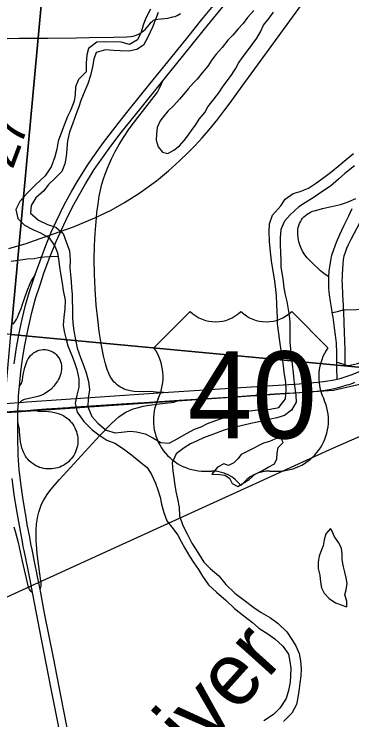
# Model space of a CAD drawing. Extents: x 0 to 1134, y 0 to 440.
# Drawn here: x 493.72 to 509.08, y 222.06 to 254.12 of the extents above; entities that cross this region are included whole.
import ezdxf

# ---------------------------------------------------------------- set-up
doc = ezdxf.new("R2010")
doc.units = 0
for name, color, linetype in [('GM_X_City_Street', 7, 'Continuous'), ('GM_X_County_Road_Text', 7, 'Continuous'), ('GM_X_Interchange_Ramps', 7, 'Continuous'), ('GM_X_Major_River', 7, 'Continuous'), ('GM_X_Major_River_Text', 7, 'Continuous'), ('GM_X_Minor_Lake', 7, 'Continuous'), ('GM_X_Minor_River', 7, 'Continuous'), ('GM_X_Rail_Line', 7, 'Continuous'), ('GM_X_Section', 7, 'Continuous'), ('GM_X_State_Route', 7, 'Continuous'), ('GM_X_US_Location', 7, 'Continuous'), ('GM_X_US_Route', 7, 'Continuous'), ('GM_X_US_Shield', 7, 'Continuous')]:
    doc.layers.add(name, color=color, linetype=linetype)

msp = doc.modelspace()

# ---------------------------------------------------------------- linework, layer by layer
at = {"layer": 'GM_X_City_Street'}
for points in [[(493.403, 253.014), (493.941, 253.027), (495.255, 253.036), (496.562, 253.049), (497.133, 253.057), (498.242, 253.074), (498.844, 253.09), (499.031, 253.108), (499.133, 253.125), (499.227, 253.152), (499.342, 253.196), (499.43, 253.246), (499.508, 253.297), (499.582, 253.354), (499.685, 253.441), (499.765, 253.525), (499.867, 253.65), (499.929, 253.739), (500.005, 253.806), (500.062, 253.841), (500.151, 253.877), (500.253, 253.894), (500.405, 253.903), (500.703, 253.943), (500.934, 253.992), (501.041, 254.019), (501.134, 254.059), (501.209, 254.099), (501.28, 254.148)], [(508.028, 242.183), (507.953, 242.235), (507.796, 242.345), (507.655, 242.465), (507.582, 242.526), (507.516, 242.59), (507.381, 242.719), (507.312, 242.782), (507.175, 242.909), (507.048, 243.044), (506.935, 243.191), (506.835, 243.347), (506.752, 243.514), (506.718, 243.601), (506.689, 243.69), (506.666, 243.78), (506.632, 243.964), (506.616, 244.151), (506.613, 244.244), (506.62, 244.337), (506.638, 244.429), (506.663, 244.519), (506.695, 244.607), (506.735, 244.692), (506.782, 244.772), (506.836, 244.847), (506.898, 244.916), (506.965, 244.98), (507.039, 245.036), (507.118, 245.086), (507.2, 245.128), (507.287, 245.163), (507.376, 245.192), (507.739, 245.285), (508.285, 245.407), (508.559, 245.476), (508.737, 245.535), (508.912, 245.597), (509.252, 245.744)], [(508.408, 237.545), (508.404, 237.654), (508.395, 237.936), (508.392, 238.197), (508.392, 238.312), (508.392, 238.37), (508.39, 238.732), (508.38, 239.169), (508.336, 239.539), (508.291, 239.867), (508.222, 240.352), (508.185, 240.561), (508.175, 240.614), (508.16, 240.71), (508.096, 241.067), (508.064, 241.373), (508.032, 241.669), (508.022, 242.108), (508.028, 242.183), (508.046, 242.453), (508.069, 242.646), (508.114, 242.922), (508.17, 243.169), (508.252, 243.435), (508.377, 243.765), (508.525, 244.116), (508.723, 244.532), (508.93, 244.961), (509.093, 245.284)], [(508.77, 238.197), (508.772, 238.224), (508.776, 238.282), (508.774, 238.534), (508.764, 238.858), (508.749, 239.276), (508.739, 239.649), (508.725, 240.115), (508.704, 240.582), (508.698, 240.682), (508.689, 240.865), (508.668, 241.366), (508.646, 241.859), (508.64, 242.037), (508.641, 242.129), (508.644, 242.222), (508.648, 242.315), (508.675, 242.774), (508.694, 242.957), (508.728, 243.137), (508.778, 243.315), (508.84, 243.489), (508.915, 243.657), (509.041, 243.906), (509.571, 244.892)], [(508.185, 240.561), (508.273, 240.576), (508.428, 240.612), (508.698, 240.682), (508.752, 240.684), (509.812, 240.72), (510.507, 240.743), (510.684, 240.749), (510.767, 240.752)], [(508.392, 238.312), (508.459, 238.293), (508.605, 238.251), (508.691, 238.222), (508.77, 238.197), (508.826, 238.18), (508.888, 238.167), (508.938, 238.166), (509.055, 238.189), (509.147, 238.208), (509.328, 238.257), (509.593, 238.339), (509.678, 238.369), (509.763, 238.401), (509.843, 238.434), (509.921, 238.467), (509.999, 238.505), (510.08, 238.546), (510.162, 238.59), (510.245, 238.637), (510.326, 238.686)]]:
    msp.add_lwpolyline(points, dxfattribs=at)
at = {"layer": 'GM_X_Interchange_Ramps'}
for points in [[(500.511, 236.929), (500.178, 236.955), (499.908, 236.977), (499.614, 236.97), (499.178, 236.984), (498.994, 237.012), (498.813, 237.06), (498.726, 237.092), (498.641, 237.13), (498.559, 237.174), (498.48, 237.224), (498.406, 237.281), (498.337, 237.342), (498.272, 237.409), (498.213, 237.481), (498.158, 237.556), (498.108, 237.635), (498.024, 237.801), (497.955, 237.974), (497.874, 238.242), (497.789, 238.605), (497.699, 239.062), (497.593, 239.705), (497.518, 240.259), (497.452, 240.907), (497.398, 241.65), (497.368, 242.302), (497.359, 242.953), (497.373, 243.605), (497.406, 244.163), (497.429, 244.514), (497.459, 244.87), (497.485, 245.113), (497.535, 245.484), (497.593, 245.854), (497.65, 246.129), (497.713, 246.39), (497.787, 246.632), (497.859, 246.847), (497.992, 247.197), (498.141, 247.541), (498.307, 247.876), (498.491, 248.202), (498.69, 248.518), (498.955, 248.904), (499.346, 249.43), (499.975, 250.242), (500.235, 250.576), (500.329, 250.756), (500.405, 250.927), (500.475, 251.094)], [(494.683, 242.293), (494.569, 242.132), (494.535, 242.08), (494.491, 241.999), (494.435, 241.873), (494.303, 241.531), (494.181, 241.181), (494.077, 240.882), (494.02, 240.732), (493.922, 240.485), (493.874, 240.378), (493.826, 240.273), (493.736, 240.138), (493.662, 240.037)], [(493.962, 237.215), (494.048, 237.342), (494.077, 237.403), (494.097, 237.477), (494.121, 237.664), (494.146, 237.809), (494.171, 237.932), (494.194, 238.028), (494.246, 238.207), (494.279, 238.294), (494.317, 238.379), (494.361, 238.462), (494.412, 238.54), (494.47, 238.613), (494.536, 238.679), (494.608, 238.737), (494.687, 238.787), (494.771, 238.827), (494.859, 238.857), (494.95, 238.876), (495.043, 238.884), (495.136, 238.882), (495.228, 238.869), (495.319, 238.846), (495.406, 238.813), (495.488, 238.77), (495.565, 238.718), (495.636, 238.657), (495.698, 238.588), (495.752, 238.513), (495.797, 238.431), (495.833, 238.345), (495.858, 238.255), (495.874, 238.164), (495.88, 238.071), (495.875, 237.978), (495.862, 237.886), (495.84, 237.796), (495.811, 237.707), (495.776, 237.615), (495.736, 237.537), (495.689, 237.454), (495.634, 237.367), (495.529, 237.228), (495.401, 237.092), (495.331, 237.031), (495.257, 236.974), (495.1, 236.874), (494.932, 236.794), (494.801, 236.745), (494.268, 236.629), (494.181, 236.61), (494.112, 236.582), (494.061, 236.553), (493.977, 236.484)], [(494.898, 228), (494.939, 228.101), (494.947, 228.138), (494.952, 228.177), (494.947, 228.277), (494.883, 228.703), (494.763, 229.621), (494.736, 230.026), (494.727, 230.211), (494.728, 230.673), (494.741, 230.953), (494.763, 231.138), (494.797, 231.322), (494.842, 231.503), (494.899, 231.681), (494.968, 231.854), (495.05, 232.022), (495.144, 232.184), (495.225, 232.307), (495.348, 232.47), (495.476, 232.634), (495.783, 232.986), (497.622, 234.974), (498.137, 235.515), (498.339, 235.709), (498.481, 235.83), (498.632, 235.941), (498.791, 236.038), (498.958, 236.12), (499.132, 236.188), (499.31, 236.244), (499.582, 236.311), (499.852, 236.362), (500.326, 236.421), (500.724, 236.457), (500.858, 236.477), (500.983, 236.501), (501.104, 236.537), (501.241, 236.585)], [(494.599, 236.144), (494.715, 236.111), (494.813, 236.093), (494.907, 236.081), (495.287, 236.073), (495.425, 236.054), (495.615, 236.014), (495.728, 235.981), (495.808, 235.952), (495.893, 235.913), (495.975, 235.869), (496.055, 235.819), (496.13, 235.765), (496.202, 235.704), (496.268, 235.638), (496.329, 235.568), (496.384, 235.492), (496.434, 235.413), (496.478, 235.33), (496.517, 235.245), (496.55, 235.157), (496.577, 235.068), (496.597, 234.977), (496.611, 234.884), (496.618, 234.791), (496.617, 234.697), (496.61, 234.604), (496.595, 234.512), (496.574, 234.42), (496.547, 234.331), (496.513, 234.244), (496.473, 234.159), (496.428, 234.078), (496.376, 234), (496.319, 233.925), (496.257, 233.855), (496.19, 233.79), (496.119, 233.729), (496.043, 233.674), (495.964, 233.625), (495.88, 233.583), (495.794, 233.546), (495.706, 233.516), (495.615, 233.493), (495.523, 233.476), (495.43, 233.465), (495.337, 233.461), (495.244, 233.463), (495.15, 233.471), (495.058, 233.485), (494.967, 233.506), (494.877, 233.533), (494.791, 233.568), (494.707, 233.609), (494.626, 233.657), (494.549, 233.709), (494.475, 233.767), (494.405, 233.83), (494.341, 233.898), (494.284, 233.971), (494.233, 234.049), (494.188, 234.131), (494.15, 234.217), (494.113, 234.303), (494.076, 234.426), (494.043, 234.559), (494.016, 234.692), (493.993, 234.843), (493.964, 235.169), (493.957, 235.281), (493.95, 235.335), (493.939, 235.388), (493.884, 235.601)], [(493.702, 230.834), (493.785, 230.569), (493.897, 230.119), (494.085, 229.271), (494.363, 228.094), (494.381, 228.044), (494.403, 227.998), (494.431, 227.962), (494.559, 227.845)]]:
    msp.add_lwpolyline(points, dxfattribs=at)
at = {"layer": 'GM_X_Major_River'}
for points in [[(499.918, 254.347), (499.691, 253.907), (499.581, 253.613), (499.494, 253.307), (499.327, 252.958), (498.968, 252.738), (498.584, 252.85), (497.855, 252.867), (497.479, 252.853), (497.108, 252.565), (497.021, 252.271), (496.99, 251.895), (496.991, 251.496), (496.653, 251.151), (496.508, 250.812), (496.489, 250.47), (496.447, 250.164), (496.301, 249.779), (496.146, 249.475), (495.988, 249.08), (495.867, 248.763), (495.72, 248.345), (495.655, 247.982), (495.578, 247.641), (495.408, 247.189), (495.136, 246.774), (494.694, 246.374), (494.332, 246.006), (493.981, 245.615), (493.801, 245.243)], [(500.267, 254.202), (500.146, 253.874), (500.012, 253.523), (499.784, 253.05), (499.594, 252.712), (499.304, 252.514), (498.938, 252.431), (498.54, 252.452), (498.245, 252.47), (497.87, 252.502), (497.457, 252.375), (497.347, 252.069), (497.282, 251.729), (497.192, 251.332), (497.07, 250.959), (496.937, 250.642), (496.755, 250.202), (496.657, 249.908), (496.547, 249.591), (496.389, 249.161), (496.243, 248.766), (496.142, 248.358), (496.079, 247.652), (496.026, 247.323), (495.892, 246.973), (495.589, 246.672), (495.286, 246.383), (495.063, 246.091), (494.714, 245.78), (494.489, 245.432), (494.469, 245.079), (494.826, 244.763), (495.243, 244.571), (495.615, 244.437), (495.95, 244.155), (496.089, 243.776), (496.239, 243.373), (496.263, 242.951), (496.254, 242.598), (496.281, 242.289), (496.307, 241.969), (496.335, 241.684), (496.351, 241.398), (496.355, 241.113), (496.37, 240.76), (496.372, 240.372), (496.388, 240.087), (496.436, 239.732), (496.507, 239.343), (496.588, 238.954), (496.738, 238.528), (496.887, 238.126), (496.994, 237.827), (497.099, 237.437), (497.147, 237.06), (497.08, 236.674), (497.071, 236.275), (497.254, 235.849), (497.532, 235.546), (497.911, 235.23), (498.318, 235.106), (498.604, 235.134), (498.992, 235.17), (499.276, 235.152), (499.672, 235.063), (500.032, 234.872), (500.391, 234.659), (500.766, 234.627), (501.159, 234.846), (501.563, 235.075), (501.92, 235.261), (502.219, 235.368), (502.507, 235.521)], [(502.507, 235.521), (502.806, 235.627), (503.15, 235.745), (503.61, 235.916), (504.045, 236.02), (504.331, 236.082), (504.674, 236.131), (505.004, 236.146), (505.358, 236.172), (505.758, 236.253), (506.052, 236.645), (506.085, 237.043), (506.07, 237.386), (506.001, 237.855), (505.963, 238.14), (505.926, 238.506), (505.866, 238.861), (505.796, 239.261), (505.747, 239.616), (505.701, 240.05), (505.696, 240.335), (505.68, 240.621), (505.665, 240.917), (505.641, 241.34), (505.605, 241.751), (505.556, 242.094), (505.487, 242.529), (505.428, 242.918), (505.37, 243.33), (505.335, 243.798), (505.312, 244.254), (505.332, 244.596), (505.466, 244.992), (505.852, 245.416), (506.042, 245.719), (506.412, 245.973), (506.722, 246.057), (507.101, 246.219), (507.414, 246.428), (507.807, 246.704), (508.109, 246.925), (508.434, 247.202), (508.817, 247.512), (509.154, 247.789)], [(509.198, 247.23), (508.757, 246.875), (508.466, 246.62), (508.105, 246.309), (507.793, 246.111), (507.318, 245.78), (506.972, 245.56), (506.66, 245.374), (506.264, 245.007), (506.018, 244.716), (505.838, 244.333), (505.817, 243.957), (505.821, 243.638), (505.824, 243.285), (505.838, 242.931), (505.842, 242.623), (505.932, 242.097), (505.979, 241.685), (506.04, 241.376), (506.124, 241.066), (506.184, 240.711), (506.222, 240.425), (506.249, 240.106), (506.249, 239.627), (506.25, 239.205), (506.277, 238.92), (506.316, 238.611), (506.363, 238.222), (506.411, 237.822), (506.437, 237.491), (506.474, 237.125), (506.523, 236.817), (506.538, 236.497), (506.336, 236.126), (506.011, 235.883), (505.667, 235.788), (505.37, 235.715), (505.083, 235.654), (504.763, 235.582), (504.477, 235.52)], [(493.801, 245.243), (493.894, 244.842), (494.194, 244.527), (494.565, 244.336), (494.926, 244.191), (495.308, 243.965), (495.572, 243.583), (495.69, 243.284), (495.74, 242.986), (495.788, 242.643), (495.827, 242.345), (495.907, 241.899), (495.956, 241.567), (496.037, 241.132), (496.027, 240.734), (495.973, 240.359), (495.953, 239.994), (495.992, 239.708), (496.075, 239.399), (496.169, 239.055), (496.341, 238.617), (496.47, 238.295), (496.565, 237.974), (496.669, 237.561), (496.66, 237.174), (496.571, 236.811), (496.494, 236.437), (496.587, 236.047), (496.884, 235.618), (497.262, 235.234), (497.576, 235.01), (497.935, 234.773), (498.295, 234.628), (498.688, 234.368), (499.057, 234.109), (499.403, 233.816), (499.772, 233.522), (499.958, 233.21), (500.154, 232.818), (500.26, 232.508), (500.355, 232.186), (500.427, 231.854), (500.521, 231.487), (500.66, 231.108), (500.947, 230.748), (501.156, 230.458), (501.32, 230.158), (501.484, 229.869), (501.692, 229.5), (501.889, 229.199), (502.098, 228.886), (502.285, 228.597), (502.56, 228.203), (502.917, 227.864), (503.363, 227.478), (503.742, 227.127), (504.166, 226.787), (504.557, 226.481), (504.848, 226.235), (505.251, 225.975), (505.565, 225.751), (505.932, 225.412), (506.186, 225.053), (506.257, 224.71), (506.296, 224.413), (506.288, 224.071), (506.269, 223.775), (506.192, 223.401), (506.081, 223.028), (505.797, 222.59), (505.505, 222.301), (505.077, 222.014)], [(504.477, 235.52), (504.156, 235.448), (503.858, 235.375), (503.515, 235.292), (503.217, 235.208), (502.78, 235.035), (502.332, 234.875), (502.044, 234.745), (501.734, 234.604), (501.444, 234.417), (501.085, 234.141), (500.904, 233.735), (500.93, 233.381), (500.979, 233.061), (501.028, 232.729), (501.079, 232.443), (501.15, 232.111), (501.22, 231.71), (501.234, 231.334), (501.395, 230.897), (501.591, 230.516), (501.797, 230.09), (502.104, 229.616), (502.346, 229.234), (502.635, 228.942), (503.025, 228.603), (503.346, 228.219), (503.758, 227.822), (504.183, 227.504), (504.619, 227.175), (504.955, 226.939), (505.371, 226.702), (505.729, 226.443), (506.119, 226.069), (506.349, 225.71), (506.525, 225.421), (506.676, 225.076), (506.736, 224.744), (506.762, 224.367), (506.755, 224.071), (506.712, 223.73), (506.669, 223.367), (506.617, 223.072), (506.552, 222.754), (506.338, 222.372), (505.965, 221.982)]]:
    msp.add_lwpolyline(points, dxfattribs=at)
at = {"layer": 'GM_X_Minor_Lake'}
for points in [[(504.621, 254.29), (504.323, 253.962), (504.14, 253.702), (503.9, 253.453), (503.67, 253.158), (503.442, 252.932), (503.178, 252.604), (502.903, 252.299), (502.708, 252.038), (502.524, 251.755), (502.272, 251.449), (502.043, 251.166), (501.872, 250.997), (501.631, 250.725), (501.425, 250.476), (501.242, 250.261), (500.978, 249.967), (500.715, 249.718), (500.509, 249.469), (500.365, 249.272)], [(503.722, 251.551), (503.783, 251.643), (503.921, 251.892), (504.094, 252.142), (504.334, 252.459), (504.747, 253.025), (504.92, 253.32), (505.058, 253.615), (505.311, 253.943), (505.506, 254.204)], [(500.365, 249.272), (500.221, 248.97), (500.185, 248.686), (500.183, 248.39), (500.271, 248.093), (500.462, 247.853), (500.712, 247.783), (500.974, 247.94), (501.236, 248.132), (501.443, 248.381), (501.649, 248.641), (501.81, 248.879), (501.97, 249.083), (502.131, 249.344), (502.383, 249.649), (502.533, 249.91), (502.808, 250.272), (503.026, 250.544), (503.221, 250.85), (503.427, 251.11), (503.611, 251.382), (503.722, 251.551)], [(505.926, 234.721), (505.844, 234.881), (505.605, 234.826), (505.332, 234.714), (505.058, 234.625), (504.876, 234.547), (504.591, 234.39), (504.045, 234.12), (503.884, 233.928), (503.712, 233.736), (503.473, 233.624), (503.247, 233.694), (502.973, 233.548), (502.709, 233.23)], [(502.709, 233.23), (503.062, 233.206), (503.3, 233.181), (503.514, 233.043), (503.637, 232.803), (503.897, 232.665), (504.205, 232.856), (504.41, 232.98), (504.685, 233.217), (505.015, 233.396), (505.3, 233.554), (505.562, 233.7), (505.666, 233.927), (505.679, 234.177), (505.727, 234.438), (505.955, 234.664), (505.926, 234.721)], [(508.105, 230.756), (507.898, 230.508), (507.817, 230.235), (507.769, 229.974), (507.688, 229.781), (507.595, 229.497), (507.537, 229.224), (507.546, 228.94), (507.623, 228.643), (507.643, 228.324), (507.687, 228.062), (507.81, 227.811), (508.046, 227.57), (508.328, 227.375), (508.589, 227.282), (508.788, 227.22)], [(508.788, 227.22), (508.849, 227.2), (508.851, 227.462), (508.762, 227.747), (508.821, 227.974), (508.868, 228.259), (508.814, 228.509), (508.748, 228.772), (508.693, 229.022), (508.638, 229.33), (508.629, 229.592), (508.597, 229.865), (508.463, 230.116), (508.272, 230.402), (508.183, 230.631), (508.105, 230.756)]]:
    msp.add_lwpolyline(points, dxfattribs=at)
at = {"layer": 'GM_X_Minor_River'}
msp.add_lwpolyline([(495.721, 243.097), (495.693, 243.117), (495.318, 243.097), (494.91, 243.066), (494.625, 243.011), (494.319, 242.991), (494.012, 242.947), (493.58, 242.882)], dxfattribs=at)
at = {"layer": 'GM_X_Rail_Line'}
for points in [[(493.485, 243.47), (494.262, 243.702), (494.644, 243.836), (496.417, 244.463), (497.389, 244.863), (498.137, 245.213), (498.734, 245.565), (499.387, 245.976), (500.185, 246.551), (500.733, 247), (501.238, 247.458), (501.631, 247.831), (501.931, 248.136), (502.27, 248.498), (502.576, 248.846), (502.984, 249.353), (503.306, 249.771), (503.537, 250.094), (504.087, 250.842), (507.486, 255.518), (508.354, 256.723), (508.486, 256.898)], [(489.581, 235.772), (508.236, 237.037), (509.552, 237.341), (510.814, 237.527), (514.082, 237.454), (514.997, 237.938), (517.299, 238.756), (519.354, 239.313), (520.803, 239.61), (522.102, 239.722), (523.062, 239.706), (524.185, 239.666), (525.815, 239.475), (527.43, 239.188), (528.51, 238.926), (536.834, 236.084), (539, 235.883)], [(488.709, 225.503), (494.667, 228.225), (504.361, 232.649), (508.079, 234.337), (509.688, 235.054)]]:
    msp.add_lwpolyline(points, dxfattribs=at)
at = {"layer": 'GM_X_Section'}
for points in [[(466.346, 272.53), (496.343, 269.642), (493.567, 239.575), (463.627, 242.452)], [(496.343, 269.642), (526.475, 266.717), (523.893, 236.716), (493.567, 239.575)], [(493.567, 239.575), (523.893, 236.716), (521.182, 207.228), (490.882, 209.496)]]:
    msp.add_lwpolyline(points, close=True, dxfattribs=at)
at = {"layer": 'GM_X_State_Route'}
for p, q in [((507.09, 236.963), (507.12, 236.965)), ((498.605, 236.418), (499.35, 236.466))]:
    msp.add_line(p, q, dxfattribs=at)
for points in [[(507.12, 236.965), (507.487, 236.99), (507.855, 237.034), (508.129, 237.078), (508.399, 237.139), (508.579, 237.186), (508.866, 237.275), (508.948, 237.304)], [(508.948, 237.304), (509.113, 237.361), (509.203, 237.398)], [(501.241, 236.585), (503.46, 236.724), (505.108, 236.836), (505.834, 236.892), (506.716, 236.941), (507.09, 236.963)], [(496.186, 236.259), (496.304, 236.267), (498.367, 236.403), (498.605, 236.418)], [(499.35, 236.466), (499.649, 236.486), (501.241, 236.585)], [(493.371, 236.057), (493.528, 236.068), (493.709, 236.081), (493.894, 236.094), (494.29, 236.12), (494.599, 236.144)], [(494.599, 236.144), (495.182, 236.19), (496.186, 236.259)]]:
    msp.add_lwpolyline(points, dxfattribs=at)
at = {"layer": 'GM_X_US_Route'}
for p, q in [((507.09, 236.963), (507.12, 236.965)), ((498.605, 236.418), (499.35, 236.466))]:
    msp.add_line(p, q, dxfattribs=at)
for points in [[(497.046, 247.233), (497.292, 247.602), (497.777, 248.284), (498.456, 249.159), (498.906, 249.726), (499.903, 250.962), (500.844, 252.126), (501.611, 253.074), (502.258, 253.871), (503.089, 254.895), (504.374, 256.479), (505.243, 257.557)], [(497.317, 246.984), (497.363, 247.059), (497.736, 247.586), (498.121, 248.124), (498.583, 248.74), (499.488, 249.87), (500.475, 251.094), (500.601, 251.249), (501.37, 252.196), (502.37, 253.433), (503.536, 254.872), (505.172, 256.892), (505.585, 257.401)], [(494.683, 242.293), (495.162, 243.61), (495.403, 244.215), (495.628, 244.702), (496, 245.452), (496.306, 246.026), (496.585, 246.509), (496.931, 247.061), (497.046, 247.233)], [(495.635, 243.799), (496.07, 244.745), (496.362, 245.33), (496.647, 245.857), (496.967, 246.408), (497.317, 246.984)], [(493.883, 235.569), (493.884, 235.601), (493.892, 236.043), (493.894, 236.094), (493.912, 236.479), (493.926, 236.788), (493.962, 237.215), (494.03, 237.889), (494.117, 238.548), (494.214, 239.089), (494.338, 239.75), (494.529, 240.569), (494.696, 241.203), (494.897, 241.827), (495.077, 242.361), (495.313, 243.005), (495.635, 243.799)], [(493.717, 238.243), (493.831, 238.982), (493.949, 239.625), (494.085, 240.264), (494.244, 240.899), (494.421, 241.528), (494.665, 242.243), (494.683, 242.293)], [(508.408, 237.545), (508.543, 237.577), (508.814, 237.656), (509.081, 237.748), (509.342, 237.856), (509.595, 237.981), (509.84, 238.119), (510.08, 238.269), (510.389, 238.483), (510.577, 238.63)], [(500.511, 236.929), (503.071, 237.098), (506.675, 237.334), (507.112, 237.36), (507.332, 237.381), (507.525, 237.4), (507.783, 237.432)], [(507.12, 236.965), (507.487, 236.99), (507.855, 237.034), (508.129, 237.078), (508.399, 237.139), (508.579, 237.186), (508.866, 237.275), (508.948, 237.304)], [(507.783, 237.432), (507.898, 237.446), (508.268, 237.512), (508.408, 237.545)], [(508.948, 237.304), (509.113, 237.361), (509.203, 237.398)], [(481.762, 235.69), (482.2, 235.719), (483.129, 235.783), (483.269, 235.793), (484.337, 235.864), (485.359, 235.93), (485.924, 235.968), (485.98, 235.972), (488.052, 236.103), (488.433, 236.127), (489.869, 236.218), (490.457, 236.256), (491.21, 236.309), (492.23, 236.376), (492.804, 236.407), (493.349, 236.437), (493.542, 236.451), (493.912, 236.479), (493.977, 236.484), (494.293, 236.507), (495.854, 236.622), (499.611, 236.87), (500.511, 236.929)], [(501.241, 236.585), (503.46, 236.724), (505.108, 236.836), (505.834, 236.892), (506.716, 236.941), (507.09, 236.963)], [(496.186, 236.259), (496.304, 236.267), (498.367, 236.403), (498.605, 236.418)], [(499.35, 236.466), (499.649, 236.486), (501.241, 236.585)], [(493.371, 236.057), (493.528, 236.068), (493.709, 236.081), (493.894, 236.094), (494.29, 236.12), (494.599, 236.144)], [(494.599, 236.144), (495.182, 236.19), (496.186, 236.259)], [(493.905, 234.214), (493.882, 234.81), (493.882, 235.471), (493.883, 235.569)], [(494.486, 230.065), (494.428, 230.358), (494.318, 230.94), (494.251, 231.363), (494.222, 231.514), (494.114, 232.157), (494.02, 232.817), (493.956, 233.439), (493.911, 234.065), (493.905, 234.214)], [(496.02, 220.34), (495.64, 222.263), (495.393, 223.547), (494.869, 226.203), (494.667, 227.305), (494.559, 227.845), (494.492, 228.176), (494.428, 228.493), (494.351, 228.883), (494.174, 229.755), (494.138, 229.935), (494.097, 230.155), (493.96, 230.896), (493.899, 231.226), (493.852, 231.488), (493.728, 232.285), (493.638, 233.027)], [(494.805, 228.465), (494.764, 228.673), (494.664, 229.176), (494.539, 229.802), (494.486, 230.065)], [(495.074, 227.084), (494.898, 228), (494.855, 228.215), (494.811, 228.435), (494.805, 228.465)], [(497.457, 214.9), (497.451, 214.929), (496.986, 217.321), (496.689, 218.874), (496.399, 220.334), (496.138, 221.705), (495.848, 223.165), (495.509, 224.899), (495.108, 226.906), (495.074, 227.084)]]:
    msp.add_lwpolyline(points, dxfattribs=at)
at = {"layer": 'GM_X_US_Shield'}
for p, q in [((501.724, 240.615), (500.076, 238.967)), ((507.986, 238.967), (506.338, 240.615)), ((502.383, 233.364), (502.713, 233.364)), ((505.35, 233.364), (505.679, 233.364))]:
    msp.add_line(p, q, dxfattribs=at)
for centre, radius, start, end in [((502.878, 241.792), 1.648, 225.573, 314.427), ((505.185, 241.792), 1.648, 225.573, 314.427), ((498.186, 237.644), 2.307, 334.5471, 35.0009), ((509.876, 237.644), 2.307, 144.9991, 205.4529), ((502.358, 235.671), 2.307, 154.8319, 270.6383), ((505.705, 235.671), 2.307, 269.3617, 25.1681), ((502.713, 231.716), 1.648, 36.8699, 90), ((505.35, 231.716), 1.648, 90, 143.1301)]:
    msp.add_arc(centre, radius, start, end, dxfattribs=at)

# ---------------------------------------------------------------- texts
at = {"layer": 'GM_X_County_Road_Text'}
for s, rotation, p in [('7', 71.6066, (494.036, 248.068)), ('2', 69.483, (493.648, 247.027))]:
    msp.add_text(s, height=1.705, rotation=rotation, dxfattribs=at).set_placement(p)
at = {"layer": 'GM_X_Major_River_Text'}
msp.add_text('River', height=2.8412, rotation=48.005, dxfattribs=at).set_placement((500.156, 218.258))
at = {"layer": 'GM_X_US_Location'}
for s, p in [('0', (504.029, 236.794)), ('/', (504.03, 236.794))]:
    msp.add_text(s, height=0.00568, dxfattribs=at).set_placement(p)
msp.add_text('40', height=0.00568, rotation=0, dxfattribs=at).set_placement((502.856, 235.618))
at = {"layer": 'GM_X_US_Shield'}
msp.add_text('40', height=3.9551, dxfattribs=at).set_placement((501.604, 234.847))

doc.saveas('drawing.dxf')
